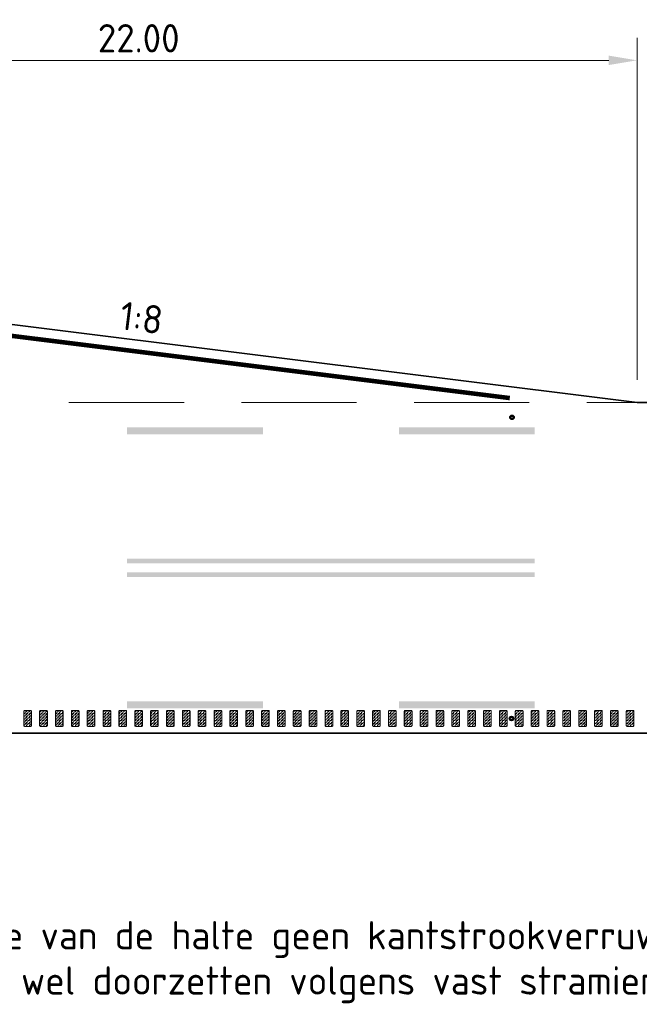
# Model space of a CAD drawing. Header units: metres. Extents: x -699 to 2316, y -1199 to 781.
# Tile 490 of 593: x 955 to 968, y -221 to -199. Entities that reach past the tile are written whole.
import ezdxf
from ezdxf.enums import TextEntityAlignment as Align

# ---------------------------------------------------------------- set-up
doc = ezdxf.new("R2010")
doc.units = ezdxf.units.M
doc.header["$PDMODE"] = 1
for name, pattern in [('HIDDENX2', [19.05, 12.7, -6.35]), ('VW-3-3_STREEP', [6, 3, -3]), ('VW-9-3_STREEP', [12, 9, -3])]:
    doc.linetypes.add(name, pattern=pattern)
for name, color, linetype, lineweight in [('N-WA-IE-MEUBILAIR_WEGMEUBILAIR-S', 7, 'Continuous', 25), ('N-WA-VW-MARKERING_DYNAMISCH-G', 7, 'Continuous', 35), ('N-WE-VH-KANTVERHARDING-G', 210, 'Continuous', 35), ('N-WE-VW-MARKERING_LANGS_STREEP_33-G', 7, 'VW-3-3_STREEP', 13), ('N-WE-VW-MARKERING_LANGS_STREEP_93-G', 7, 'VW-9-3_STREEP', 13), ('N-WE-VW-MARKERING_LANGS_STREEP_DOORGETROKKEN-G', 7, 'Continuous', 13), ('X-XX-AL-M', 7, 'Continuous', 18), ('X-XX-AL-T25', 7, 'Continuous', 25)]:
    doc.layers.add(name, color=color, linetype=linetype, lineweight=lineweight)
doc.styles.add('NLCS-ISO-M250-T25', font='NLCS-ISO.ttf', dxfattribs={"height": 0.625})
doc.dimstyles.new('NLCS-M250-T25-PIJL_A_L2_H1', dxfattribs={"dimscale": 0.25, "dimtxt": 2.5, "dimasz": 2.5, "dimexe": 2, "dimexo": 2, "dimgap": 0.7, "dimtad": 1, "dimzin": 0, "dimdsep": 46, "dimtxsty": 'NLCS-ISO-M250-T25', "dimcen": 0, "dimdle": 2, "dimclrd": 256, "dimclre": 256, "dimclrt": 256, "dimadec": 1, "dimazin": 0, "dimtfac": 1, "dimtdec": 3, "dimtofl": 0, "dimtmove": 0, "dimatfit": 3, "dimfxl": 2, "dimtfillclr": 256, "dimtolj": 1, "dimtzin": 0, "dimlwd": -1, "dimlwe": -1, "dimarcsym": 0})
pattern_1 = [(180, (0, 0), (-0.03175, -0.03175), [0.03175, -0.03175]), (270, (-0.03175, 0), (0.03175, -0.03175), [0.03175, -0.03175])]

# ---------------------------------------------------------------- blocks, each defined once
blk = doc.blocks.new('*D1659')
at = {"layer": 'Defpoints', "color": 0, "transparency": 16777216}
for p in [(968.232, -199.954), (946.232, -204.761), (968.232, -207.511)]:
    blk.add_point(p, dxfattribs=at)
at = {"layer": 'X-XX-AL-M', "transparency": 16777216}
for p, q in [((946.232, -204.261), (946.232, -199.454)), ((968.232, -207.011), (968.232, -199.454)), ((946.857, -199.954), (967.607, -199.954))]:
    blk.add_line(p, q, dxfattribs=at)
for points in [[(946.857, -199.85), (946.857, -200.058), (946.232, -199.954)], [(967.607, -199.85), (967.607, -200.058), (968.232, -199.954)]]:
    blk.add_solid(points, dxfattribs=at)
at = {"layer": 'X-XX-AL-M', "transparency": 16777216, "insert": (957.232, -199.466), "char_height": 0.625, "attachment_point": 5, "style": 'NLCS-ISO-M250-T25'}
blk.add_mtext('\\A1;22.00', dxfattribs=at)
blk = doc.blocks.new('SIE-WEG_GLASBOLREFLECTOR-SO')
for p, q in [((-0.38, 0), (-0.2, 0)), ((-0.14, 0.14), (-0.26, 0.26)), ((0, 0.2), (0, 0.37)), ((0.14, 0.14), (0.27, 0.26)), ((0.2, 0), (0.37, 0)), ((-0.26, -0.27), (-0.14, -0.14)), ((0, -0.38), (0, -0.2)), ((0.27, -0.27), (0.14, -0.14))]:
    blk.add_line(p, q)
for radius in [0.375, 0.2]:
    blk.add_circle((0, 0), radius)
blk = doc.blocks.new('glasbol')
at = {"layer": 'N-WA-IE-MEUBILAIR_WEGMEUBILAIR-S'}
blk.add_blockref('SIE-WEG_GLASBOLREFLECTOR-SO', (0, 0), dxfattribs=at)

msp = doc.modelspace()

# ---------------------------------------------------------------- hatches: boundary and pattern name
at = {"layer": 'N-WA-VW-MARKERING_DYNAMISCH-G', "lineweight": 9}
h = msp.add_hatch(dxfattribs=at)
h.set_pattern_fill('ZIGZAG', color=8, scale=0.01, angle=180, style=0)
h.set_pattern_definition(pattern_1)
edge = h.paths.add_edge_path()
edge.add_line((954.7148, -214.3115), (954.8448, -214.3115))
edge.add_arc((954.8448, -214.3315), 0.02, 0, 90, ccw=False)
edge.add_line((954.8648, -214.3315), (954.8648, -214.6415))
edge.add_arc((954.8448, -214.6415), 0.02, 270, 360, ccw=False)
edge.add_line((954.8448, -214.6615), (954.7148, -214.6615))
edge.add_arc((954.7148, -214.6415), 0.02, 180, 270, ccw=False)
edge.add_line((954.6948, -214.6415), (954.6948, -214.3315))
edge.add_arc((954.7148, -214.3315), 0.02, 90, 180, ccw=False)
h = msp.add_hatch(dxfattribs=at)
h.set_pattern_fill('ZIGZAG', color=8, scale=0.01, angle=180, style=0)
h.set_pattern_definition(pattern_1)
edge = h.paths.add_edge_path()
edge.add_line((955.0648, -214.3115), (955.1948, -214.3115))
edge.add_arc((955.1948, -214.3315), 0.02, 0, 90, ccw=False)
edge.add_line((955.2148, -214.3315), (955.2148, -214.6415))
edge.add_arc((955.1948, -214.6415), 0.02, 270, 360, ccw=False)
edge.add_line((955.1948, -214.6615), (955.0648, -214.6615))
edge.add_arc((955.0648, -214.6415), 0.02, 180, 270, ccw=False)
edge.add_line((955.0448, -214.6415), (955.0448, -214.3315))
edge.add_arc((955.0648, -214.3315), 0.02, 90, 180, ccw=False)
h = msp.add_hatch(dxfattribs=at)
h.set_pattern_fill('ZIGZAG', color=8, scale=0.01, angle=180, style=0)
h.set_pattern_definition(pattern_1)
edge = h.paths.add_edge_path()
edge.add_line((955.4148, -214.3115), (955.5448, -214.3115))
edge.add_arc((955.5448, -214.3315), 0.02, 0, 90, ccw=False)
edge.add_line((955.5648, -214.3315), (955.5648, -214.6415))
edge.add_arc((955.5448, -214.6415), 0.02, 270, 360, ccw=False)
edge.add_line((955.5448, -214.6615), (955.4148, -214.6615))
edge.add_arc((955.4148, -214.6415), 0.02, 180, 270, ccw=False)
edge.add_line((955.3948, -214.6415), (955.3948, -214.3315))
edge.add_arc((955.4148, -214.3315), 0.02, 90, 180, ccw=False)
h = msp.add_hatch(dxfattribs=at)
h.set_pattern_fill('ZIGZAG', color=8, scale=0.01, angle=180, style=0)
h.set_pattern_definition(pattern_1)
edge = h.paths.add_edge_path()
edge.add_line((955.7648, -214.3115), (955.8948, -214.3115))
edge.add_arc((955.8948, -214.3315), 0.02, 0, 90, ccw=False)
edge.add_line((955.9148, -214.3315), (955.9148, -214.6415))
edge.add_arc((955.8948, -214.6415), 0.02, 270, 360, ccw=False)
edge.add_line((955.8948, -214.6615), (955.7648, -214.6615))
edge.add_arc((955.7648, -214.6415), 0.02, 180, 270, ccw=False)
edge.add_line((955.7448, -214.6415), (955.7448, -214.3315))
edge.add_arc((955.7648, -214.3315), 0.02, 90, 180, ccw=False)
h = msp.add_hatch(dxfattribs=at)
h.set_pattern_fill('ZIGZAG', color=8, scale=0.01, angle=180, style=0)
h.set_pattern_definition(pattern_1)
edge = h.paths.add_edge_path()
edge.add_line((956.1148, -214.3115), (956.2448, -214.3115))
edge.add_arc((956.2448, -214.3315), 0.02, 0, 90, ccw=False)
edge.add_line((956.2648, -214.3315), (956.2648, -214.6415))
edge.add_arc((956.2448, -214.6415), 0.02, 270, 360, ccw=False)
edge.add_line((956.2448, -214.6615), (956.1148, -214.6615))
edge.add_arc((956.1148, -214.6415), 0.02, 180, 270, ccw=False)
edge.add_line((956.0948, -214.6415), (956.0948, -214.3315))
edge.add_arc((956.1148, -214.3315), 0.02, 90, 180, ccw=False)
h = msp.add_hatch(dxfattribs=at)
h.set_pattern_fill('ZIGZAG', color=8, scale=0.01, angle=180, style=0)
h.set_pattern_definition(pattern_1)
edge = h.paths.add_edge_path()
edge.add_line((956.4648, -214.3115), (956.5948, -214.3115))
edge.add_arc((956.5948, -214.3315), 0.02, 0, 90, ccw=False)
edge.add_line((956.6148, -214.3315), (956.6148, -214.6415))
edge.add_arc((956.5948, -214.6415), 0.02, 270, 360, ccw=False)
edge.add_line((956.5948, -214.6615), (956.4648, -214.6615))
edge.add_arc((956.4648, -214.6415), 0.02, 180, 270, ccw=False)
edge.add_line((956.4448, -214.6415), (956.4448, -214.3315))
edge.add_arc((956.4648, -214.3315), 0.02, 90, 180, ccw=False)
h = msp.add_hatch(dxfattribs=at)
h.set_pattern_fill('ZIGZAG', color=8, scale=0.01, angle=180, style=0)
h.set_pattern_definition(pattern_1)
edge = h.paths.add_edge_path()
edge.add_line((956.8148, -214.3115), (956.9448, -214.3115))
edge.add_arc((956.9448, -214.3315), 0.02, 0, 90, ccw=False)
edge.add_line((956.9648, -214.3315), (956.9648, -214.6415))
edge.add_arc((956.9448, -214.6415), 0.02, 270, 360, ccw=False)
edge.add_line((956.9448, -214.6615), (956.8148, -214.6615))
edge.add_arc((956.8148, -214.6415), 0.02, 180, 270, ccw=False)
edge.add_line((956.7948, -214.6415), (956.7948, -214.3315))
edge.add_arc((956.8148, -214.3315), 0.02, 90, 180, ccw=False)
h = msp.add_hatch(dxfattribs=at)
h.set_pattern_fill('ZIGZAG', color=8, scale=0.01, angle=180, style=0)
h.set_pattern_definition(pattern_1)
edge = h.paths.add_edge_path()
edge.add_line((957.1648, -214.3115), (957.2948, -214.3115))
edge.add_arc((957.2948, -214.3315), 0.02, 0, 90, ccw=False)
edge.add_line((957.3148, -214.3315), (957.3148, -214.6415))
edge.add_arc((957.2948, -214.6415), 0.02, 270, 360, ccw=False)
edge.add_line((957.2948, -214.6615), (957.1648, -214.6615))
edge.add_arc((957.1648, -214.6415), 0.02, 180, 270, ccw=False)
edge.add_line((957.1448, -214.6415), (957.1448, -214.3315))
edge.add_arc((957.1648, -214.3315), 0.02, 90, 180, ccw=False)
h = msp.add_hatch(dxfattribs=at)
h.set_pattern_fill('ZIGZAG', color=8, scale=0.01, angle=180, style=0)
h.set_pattern_definition(pattern_1)
edge = h.paths.add_edge_path()
edge.add_line((957.5148, -214.3115), (957.6448, -214.3115))
edge.add_arc((957.6448, -214.3315), 0.02, 0, 90, ccw=False)
edge.add_line((957.6648, -214.3315), (957.6648, -214.6415))
edge.add_arc((957.6448, -214.6415), 0.02, 270, 360, ccw=False)
edge.add_line((957.6448, -214.6615), (957.5148, -214.6615))
edge.add_arc((957.5148, -214.6415), 0.02, 180, 270, ccw=False)
edge.add_line((957.4948, -214.6415), (957.4948, -214.3315))
edge.add_arc((957.5148, -214.3315), 0.02, 90, 180, ccw=False)
h = msp.add_hatch(dxfattribs=at)
h.set_pattern_fill('ZIGZAG', color=8, scale=0.01, angle=180, style=0)
h.set_pattern_definition(pattern_1)
edge = h.paths.add_edge_path()
edge.add_line((957.8648, -214.3115), (957.9948, -214.3115))
edge.add_arc((957.9948, -214.3315), 0.02, 0, 90, ccw=False)
edge.add_line((958.0148, -214.3315), (958.0148, -214.6415))
edge.add_arc((957.9948, -214.6415), 0.02, 270, 360, ccw=False)
edge.add_line((957.9948, -214.6615), (957.8648, -214.6615))
edge.add_arc((957.8648, -214.6415), 0.02, 180, 270, ccw=False)
edge.add_line((957.8448, -214.6415), (957.8448, -214.3315))
edge.add_arc((957.8648, -214.3315), 0.02, 90, 180, ccw=False)
h = msp.add_hatch(dxfattribs=at)
h.set_pattern_fill('ZIGZAG', color=8, scale=0.01, angle=180, style=0)
h.set_pattern_definition(pattern_1)
edge = h.paths.add_edge_path()
edge.add_line((958.2148, -214.3115), (958.3448, -214.3115))
edge.add_arc((958.3448, -214.3315), 0.02, 0, 90, ccw=False)
edge.add_line((958.3648, -214.3315), (958.3648, -214.6415))
edge.add_arc((958.3448, -214.6415), 0.02, 270, 360, ccw=False)
edge.add_line((958.3448, -214.6615), (958.2148, -214.6615))
edge.add_arc((958.2148, -214.6415), 0.02, 180, 270, ccw=False)
edge.add_line((958.1948, -214.6415), (958.1948, -214.3315))
edge.add_arc((958.2148, -214.3315), 0.02, 90, 180, ccw=False)
h = msp.add_hatch(dxfattribs=at)
h.set_pattern_fill('ZIGZAG', color=8, scale=0.01, angle=180, style=0)
h.set_pattern_definition(pattern_1)
edge = h.paths.add_edge_path()
edge.add_line((958.5648, -214.3115), (958.6948, -214.3115))
edge.add_arc((958.6948, -214.3315), 0.02, 0, 90, ccw=False)
edge.add_line((958.7148, -214.3315), (958.7148, -214.6415))
edge.add_arc((958.6948, -214.6415), 0.02, 270, 360, ccw=False)
edge.add_line((958.6948, -214.6615), (958.5648, -214.6615))
edge.add_arc((958.5648, -214.6415), 0.02, 180, 270, ccw=False)
edge.add_line((958.5448, -214.6415), (958.5448, -214.3315))
edge.add_arc((958.5648, -214.3315), 0.02, 90, 180, ccw=False)
h = msp.add_hatch(dxfattribs=at)
h.set_pattern_fill('ZIGZAG', color=8, scale=0.01, angle=180, style=0)
h.set_pattern_definition(pattern_1)
edge = h.paths.add_edge_path()
edge.add_line((958.9148, -214.3115), (959.0448, -214.3115))
edge.add_arc((959.0448, -214.3315), 0.02, 0, 90, ccw=False)
edge.add_line((959.0648, -214.3315), (959.0648, -214.6415))
edge.add_arc((959.0448, -214.6415), 0.02, 270, 360, ccw=False)
edge.add_line((959.0448, -214.6615), (958.9148, -214.6615))
edge.add_arc((958.9148, -214.6415), 0.02, 180, 270, ccw=False)
edge.add_line((958.8948, -214.6415), (958.8948, -214.3315))
edge.add_arc((958.9148, -214.3315), 0.02, 90, 180, ccw=False)
h = msp.add_hatch(dxfattribs=at)
h.set_pattern_fill('ZIGZAG', color=8, scale=0.01, angle=180, style=0)
h.set_pattern_definition(pattern_1)
edge = h.paths.add_edge_path()
edge.add_line((959.2648, -214.3115), (959.3948, -214.3115))
edge.add_arc((959.3948, -214.3315), 0.02, 0, 90, ccw=False)
edge.add_line((959.4148, -214.3315), (959.4148, -214.6415))
edge.add_arc((959.3948, -214.6415), 0.02, 270, 360, ccw=False)
edge.add_line((959.3948, -214.6615), (959.2648, -214.6615))
edge.add_arc((959.2648, -214.6415), 0.02, 180, 270, ccw=False)
edge.add_line((959.2448, -214.6415), (959.2448, -214.3315))
edge.add_arc((959.2648, -214.3315), 0.02, 90, 180, ccw=False)
h = msp.add_hatch(dxfattribs=at)
h.set_pattern_fill('ZIGZAG', color=8, scale=0.01, angle=180, style=0)
h.set_pattern_definition(pattern_1)
edge = h.paths.add_edge_path()
edge.add_line((959.6148, -214.3115), (959.7448, -214.3115))
edge.add_arc((959.7448, -214.3315), 0.02, 0, 90, ccw=False)
edge.add_line((959.7648, -214.3315), (959.7648, -214.6415))
edge.add_arc((959.7448, -214.6415), 0.02, 270, 360, ccw=False)
edge.add_line((959.7448, -214.6615), (959.6148, -214.6615))
edge.add_arc((959.6148, -214.6415), 0.02, 180, 270, ccw=False)
edge.add_line((959.5948, -214.6415), (959.5948, -214.3315))
edge.add_arc((959.6148, -214.3315), 0.02, 90, 180, ccw=False)
h = msp.add_hatch(dxfattribs=at)
h.set_pattern_fill('ZIGZAG', color=8, scale=0.01, angle=180, style=0)
h.set_pattern_definition(pattern_1)
edge = h.paths.add_edge_path()
edge.add_line((959.9648, -214.3115), (960.0948, -214.3115))
edge.add_arc((960.0948, -214.3315), 0.02, 0, 90, ccw=False)
edge.add_line((960.1148, -214.3315), (960.1148, -214.6415))
edge.add_arc((960.0948, -214.6415), 0.02, 270, 360, ccw=False)
edge.add_line((960.0948, -214.6615), (959.9648, -214.6615))
edge.add_arc((959.9648, -214.6415), 0.02, 180, 270, ccw=False)
edge.add_line((959.9448, -214.6415), (959.9448, -214.3315))
edge.add_arc((959.9648, -214.3315), 0.02, 90, 180, ccw=False)
h = msp.add_hatch(dxfattribs=at)
h.set_pattern_fill('ZIGZAG', color=8, scale=0.01, angle=180, style=0)
h.set_pattern_definition(pattern_1)
edge = h.paths.add_edge_path()
edge.add_line((960.3148, -214.3115), (960.4448, -214.3115))
edge.add_arc((960.4448, -214.3315), 0.02, 0, 90, ccw=False)
edge.add_line((960.4648, -214.3315), (960.4648, -214.6415))
edge.add_arc((960.4448, -214.6415), 0.02, 270, 360, ccw=False)
edge.add_line((960.4448, -214.6615), (960.3148, -214.6615))
edge.add_arc((960.3148, -214.6415), 0.02, 180, 270, ccw=False)
edge.add_line((960.2948, -214.6415), (960.2948, -214.3315))
edge.add_arc((960.3148, -214.3315), 0.02, 90, 180, ccw=False)
h = msp.add_hatch(dxfattribs=at)
h.set_pattern_fill('ZIGZAG', color=8, scale=0.01, angle=180, style=0)
h.set_pattern_definition(pattern_1)
edge = h.paths.add_edge_path()
edge.add_line((960.6648, -214.3115), (960.7948, -214.3115))
edge.add_arc((960.7948, -214.3315), 0.02, 0, 90, ccw=False)
edge.add_line((960.8148, -214.3315), (960.8148, -214.6415))
edge.add_arc((960.7948, -214.6415), 0.02, 270, 360, ccw=False)
edge.add_line((960.7948, -214.6615), (960.6648, -214.6615))
edge.add_arc((960.6648, -214.6415), 0.02, 180, 270, ccw=False)
edge.add_line((960.6448, -214.6415), (960.6448, -214.3315))
edge.add_arc((960.6648, -214.3315), 0.02, 90, 180, ccw=False)
h = msp.add_hatch(dxfattribs=at)
h.set_pattern_fill('ZIGZAG', color=8, scale=0.01, angle=180, style=0)
h.set_pattern_definition(pattern_1)
edge = h.paths.add_edge_path()
edge.add_line((961.0148, -214.3115), (961.1448, -214.3115))
edge.add_arc((961.1448, -214.3315), 0.02, 0, 90, ccw=False)
edge.add_line((961.1648, -214.3315), (961.1648, -214.6415))
edge.add_arc((961.1448, -214.6415), 0.02, 270, 360, ccw=False)
edge.add_line((961.1448, -214.6615), (961.0148, -214.6615))
edge.add_arc((961.0148, -214.6415), 0.02, 180, 270, ccw=False)
edge.add_line((960.9948, -214.6415), (960.9948, -214.3315))
edge.add_arc((961.0148, -214.3315), 0.02, 90, 180, ccw=False)
h = msp.add_hatch(dxfattribs=at)
h.set_pattern_fill('ZIGZAG', color=8, scale=0.01, angle=180, style=0)
h.set_pattern_definition(pattern_1)
edge = h.paths.add_edge_path()
edge.add_line((961.3648, -214.3115), (961.4948, -214.3115))
edge.add_arc((961.4948, -214.3315), 0.02, 0, 90, ccw=False)
edge.add_line((961.5148, -214.3315), (961.5148, -214.6415))
edge.add_arc((961.4948, -214.6415), 0.02, 270, 360, ccw=False)
edge.add_line((961.4948, -214.6615), (961.3648, -214.6615))
edge.add_arc((961.3648, -214.6415), 0.02, 180, 270, ccw=False)
edge.add_line((961.3448, -214.6415), (961.3448, -214.3315))
edge.add_arc((961.3648, -214.3315), 0.02, 90, 180, ccw=False)
h = msp.add_hatch(dxfattribs=at)
h.set_pattern_fill('ZIGZAG', color=8, scale=0.01, angle=180, style=0)
h.set_pattern_definition(pattern_1)
edge = h.paths.add_edge_path()
edge.add_line((961.7148, -214.3115), (961.8448, -214.3115))
edge.add_arc((961.8448, -214.3315), 0.02, 0, 90, ccw=False)
edge.add_line((961.8648, -214.3315), (961.8648, -214.6415))
edge.add_arc((961.8448, -214.6415), 0.02, 270, 360, ccw=False)
edge.add_line((961.8448, -214.6615), (961.7148, -214.6615))
edge.add_arc((961.7148, -214.6415), 0.02, 180, 270, ccw=False)
edge.add_line((961.6948, -214.6415), (961.6948, -214.3315))
edge.add_arc((961.7148, -214.3315), 0.02, 90, 180, ccw=False)
h = msp.add_hatch(dxfattribs=at)
h.set_pattern_fill('ZIGZAG', color=8, scale=0.01, angle=180, style=0)
h.set_pattern_definition(pattern_1)
edge = h.paths.add_edge_path()
edge.add_line((962.0648, -214.3115), (962.1948, -214.3115))
edge.add_arc((962.1948, -214.3315), 0.02, 0, 90, ccw=False)
edge.add_line((962.2148, -214.3315), (962.2148, -214.6415))
edge.add_arc((962.1948, -214.6415), 0.02, 270, 360, ccw=False)
edge.add_line((962.1948, -214.6615), (962.0648, -214.6615))
edge.add_arc((962.0648, -214.6415), 0.02, 180, 270, ccw=False)
edge.add_line((962.0448, -214.6415), (962.0448, -214.3315))
edge.add_arc((962.0648, -214.3315), 0.02, 90, 180, ccw=False)
h = msp.add_hatch(dxfattribs=at)
h.set_pattern_fill('ZIGZAG', color=8, scale=0.01, angle=180, style=0)
h.set_pattern_definition(pattern_1)
edge = h.paths.add_edge_path()
edge.add_line((962.4148, -214.3115), (962.5448, -214.3115))
edge.add_arc((962.5448, -214.3315), 0.02, 0, 90, ccw=False)
edge.add_line((962.5648, -214.3315), (962.5648, -214.6415))
edge.add_arc((962.5448, -214.6415), 0.02, 270, 360, ccw=False)
edge.add_line((962.5448, -214.6615), (962.4148, -214.6615))
edge.add_arc((962.4148, -214.6415), 0.02, 180, 270, ccw=False)
edge.add_line((962.3948, -214.6415), (962.3948, -214.3315))
edge.add_arc((962.4148, -214.3315), 0.02, 90, 180, ccw=False)
h = msp.add_hatch(dxfattribs=at)
h.set_pattern_fill('ZIGZAG', color=8, scale=0.01, angle=180, style=0)
h.set_pattern_definition(pattern_1)
edge = h.paths.add_edge_path()
edge.add_line((962.7648, -214.3115), (962.8948, -214.3115))
edge.add_arc((962.8948, -214.3315), 0.02, 0, 90, ccw=False)
edge.add_line((962.9148, -214.3315), (962.9148, -214.6415))
edge.add_arc((962.8948, -214.6415), 0.02, 270, 360, ccw=False)
edge.add_line((962.8948, -214.6615), (962.7648, -214.6615))
edge.add_arc((962.7648, -214.6415), 0.02, 180, 270, ccw=False)
edge.add_line((962.7448, -214.6415), (962.7448, -214.3315))
edge.add_arc((962.7648, -214.3315), 0.02, 90, 180, ccw=False)
h = msp.add_hatch(dxfattribs=at)
h.set_pattern_fill('ZIGZAG', color=8, scale=0.01, angle=180, style=0)
h.set_pattern_definition(pattern_1)
edge = h.paths.add_edge_path()
edge.add_line((963.1148, -214.3115), (963.2448, -214.3115))
edge.add_arc((963.2448, -214.3315), 0.02, 0, 90, ccw=False)
edge.add_line((963.2648, -214.3315), (963.2648, -214.6415))
edge.add_arc((963.2448, -214.6415), 0.02, 270, 360, ccw=False)
edge.add_line((963.2448, -214.6615), (963.1148, -214.6615))
edge.add_arc((963.1148, -214.6415), 0.02, 180, 270, ccw=False)
edge.add_line((963.0948, -214.6415), (963.0948, -214.3315))
edge.add_arc((963.1148, -214.3315), 0.02, 90, 180, ccw=False)
h = msp.add_hatch(dxfattribs=at)
h.set_pattern_fill('ZIGZAG', color=8, scale=0.01, angle=180, style=0)
h.set_pattern_definition(pattern_1)
edge = h.paths.add_edge_path()
edge.add_line((963.4648, -214.3115), (963.5948, -214.3115))
edge.add_arc((963.5948, -214.3315), 0.02, 0, 90, ccw=False)
edge.add_line((963.6148, -214.3315), (963.6148, -214.6415))
edge.add_arc((963.5948, -214.6415), 0.02, 270, 360, ccw=False)
edge.add_line((963.5948, -214.6615), (963.4648, -214.6615))
edge.add_arc((963.4648, -214.6415), 0.02, 180, 270, ccw=False)
edge.add_line((963.4448, -214.6415), (963.4448, -214.3315))
edge.add_arc((963.4648, -214.3315), 0.02, 90, 180, ccw=False)
h = msp.add_hatch(dxfattribs=at)
h.set_pattern_fill('ZIGZAG', color=8, scale=0.01, angle=180, style=0)
h.set_pattern_definition(pattern_1)
edge = h.paths.add_edge_path()
edge.add_line((963.8148, -214.3115), (963.9448, -214.3115))
edge.add_arc((963.9448, -214.3315), 0.02, 0, 90, ccw=False)
edge.add_line((963.9648, -214.3315), (963.9648, -214.6415))
edge.add_arc((963.9448, -214.6415), 0.02, 270, 360, ccw=False)
edge.add_line((963.9448, -214.6615), (963.8148, -214.6615))
edge.add_arc((963.8148, -214.6415), 0.02, 180, 270, ccw=False)
edge.add_line((963.7948, -214.6415), (963.7948, -214.3315))
edge.add_arc((963.8148, -214.3315), 0.02, 90, 180, ccw=False)
h = msp.add_hatch(dxfattribs=at)
h.set_pattern_fill('ZIGZAG', color=8, scale=0.01, angle=180, style=0)
h.set_pattern_definition(pattern_1)
edge = h.paths.add_edge_path()
edge.add_line((964.1648, -214.3115), (964.2948, -214.3115))
edge.add_arc((964.2948, -214.3315), 0.02, 0, 90, ccw=False)
edge.add_line((964.3148, -214.3315), (964.3148, -214.6415))
edge.add_arc((964.2948, -214.6415), 0.02, 270, 360, ccw=False)
edge.add_line((964.2948, -214.6615), (964.1648, -214.6615))
edge.add_arc((964.1648, -214.6415), 0.02, 180, 270, ccw=False)
edge.add_line((964.1448, -214.6415), (964.1448, -214.3315))
edge.add_arc((964.1648, -214.3315), 0.02, 90, 180, ccw=False)
h = msp.add_hatch(dxfattribs=at)
h.set_pattern_fill('ZIGZAG', color=8, scale=0.01, angle=180, style=0)
h.set_pattern_definition(pattern_1)
edge = h.paths.add_edge_path()
edge.add_line((964.5148, -214.3115), (964.6448, -214.3115))
edge.add_arc((964.6448, -214.3315), 0.02, 0, 90, ccw=False)
edge.add_line((964.6648, -214.3315), (964.6648, -214.6415))
edge.add_arc((964.6448, -214.6415), 0.02, 270, 360, ccw=False)
edge.add_line((964.6448, -214.6615), (964.5148, -214.6615))
edge.add_arc((964.5148, -214.6415), 0.02, 180, 270, ccw=False)
edge.add_line((964.4948, -214.6415), (964.4948, -214.3315))
edge.add_arc((964.5148, -214.3315), 0.02, 90, 180, ccw=False)
h = msp.add_hatch(dxfattribs=at)
h.set_pattern_fill('ZIGZAG', color=8, scale=0.01, angle=180, style=0)
h.set_pattern_definition(pattern_1)
edge = h.paths.add_edge_path()
edge.add_line((964.8648, -214.3115), (964.9948, -214.3115))
edge.add_arc((964.9948, -214.3315), 0.02, 0, 90, ccw=False)
edge.add_line((965.0148, -214.3315), (965.0148, -214.6415))
edge.add_arc((964.9948, -214.6415), 0.02, 270, 360, ccw=False)
edge.add_line((964.9948, -214.6615), (964.8648, -214.6615))
edge.add_arc((964.8648, -214.6415), 0.02, 180, 270, ccw=False)
edge.add_line((964.8448, -214.6415), (964.8448, -214.3315))
edge.add_arc((964.8648, -214.3315), 0.02, 90, 180, ccw=False)
h = msp.add_hatch(dxfattribs=at)
h.set_pattern_fill('ZIGZAG', color=8, scale=0.01, angle=180, style=0)
h.set_pattern_definition(pattern_1)
edge = h.paths.add_edge_path()
edge.add_line((965.2148, -214.3115), (965.3448, -214.3115))
edge.add_arc((965.3448, -214.3315), 0.02, 0, 90, ccw=False)
edge.add_line((965.3648, -214.3315), (965.3648, -214.6415))
edge.add_arc((965.3448, -214.6415), 0.02, 270, 360, ccw=False)
edge.add_line((965.3448, -214.6615), (965.2148, -214.6615))
edge.add_arc((965.2148, -214.6415), 0.02, 180, 270, ccw=False)
edge.add_line((965.1948, -214.6415), (965.1948, -214.3315))
edge.add_arc((965.2148, -214.3315), 0.02, 90, 180, ccw=False)
h = msp.add_hatch(dxfattribs=at)
h.set_pattern_fill('ZIGZAG', color=8, scale=0.01, angle=180, style=0)
h.set_pattern_definition(pattern_1)
edge = h.paths.add_edge_path()
edge.add_line((965.5648, -214.3115), (965.6948, -214.3115))
edge.add_arc((965.6948, -214.3315), 0.02, 0, 90, ccw=False)
edge.add_line((965.7148, -214.3315), (965.7148, -214.6415))
edge.add_arc((965.6948, -214.6415), 0.02, 270, 360, ccw=False)
edge.add_line((965.6948, -214.6615), (965.5648, -214.6615))
edge.add_arc((965.5648, -214.6415), 0.02, 180, 270, ccw=False)
edge.add_line((965.5448, -214.6415), (965.5448, -214.3315))
edge.add_arc((965.5648, -214.3315), 0.02, 90, 180, ccw=False)
h = msp.add_hatch(dxfattribs=at)
h.set_pattern_fill('ZIGZAG', color=8, scale=0.01, angle=180, style=0)
h.set_pattern_definition(pattern_1)
edge = h.paths.add_edge_path()
edge.add_line((965.9148, -214.3115), (966.0448, -214.3115))
edge.add_arc((966.0448, -214.3315), 0.02, 0, 90, ccw=False)
edge.add_line((966.0648, -214.3315), (966.0648, -214.6415))
edge.add_arc((966.0448, -214.6415), 0.02, 270, 360, ccw=False)
edge.add_line((966.0448, -214.6615), (965.9148, -214.6615))
edge.add_arc((965.9148, -214.6415), 0.02, 180, 270, ccw=False)
edge.add_line((965.8948, -214.6415), (965.8948, -214.3315))
edge.add_arc((965.9148, -214.3315), 0.02, 90, 180, ccw=False)
h = msp.add_hatch(dxfattribs=at)
h.set_pattern_fill('ZIGZAG', color=8, scale=0.01, angle=180, style=0)
h.set_pattern_definition(pattern_1)
edge = h.paths.add_edge_path()
edge.add_line((966.2648, -214.3115), (966.3948, -214.3115))
edge.add_arc((966.3948, -214.3315), 0.02, 0, 90, ccw=False)
edge.add_line((966.4148, -214.3315), (966.4148, -214.6415))
edge.add_arc((966.3948, -214.6415), 0.02, 270, 360, ccw=False)
edge.add_line((966.3948, -214.6615), (966.2648, -214.6615))
edge.add_arc((966.2648, -214.6415), 0.02, 180, 270, ccw=False)
edge.add_line((966.2448, -214.6415), (966.2448, -214.3315))
edge.add_arc((966.2648, -214.3315), 0.02, 90, 180, ccw=False)
h = msp.add_hatch(dxfattribs=at)
h.set_pattern_fill('ZIGZAG', color=8, scale=0.01, angle=180, style=0)
h.set_pattern_definition(pattern_1)
edge = h.paths.add_edge_path()
edge.add_line((966.6148, -214.3115), (966.7448, -214.3115))
edge.add_arc((966.7448, -214.3315), 0.02, 0, 90, ccw=False)
edge.add_line((966.7648, -214.3315), (966.7648, -214.6415))
edge.add_arc((966.7448, -214.6415), 0.02, 270, 360, ccw=False)
edge.add_line((966.7448, -214.6615), (966.6148, -214.6615))
edge.add_arc((966.6148, -214.6415), 0.02, 180, 270, ccw=False)
edge.add_line((966.5948, -214.6415), (966.5948, -214.3315))
edge.add_arc((966.6148, -214.3315), 0.02, 90, 180, ccw=False)
h = msp.add_hatch(dxfattribs=at)
h.set_pattern_fill('ZIGZAG', color=8, scale=0.01, angle=180, style=0)
h.set_pattern_definition(pattern_1)
edge = h.paths.add_edge_path()
edge.add_line((966.9648, -214.3115), (967.0948, -214.3115))
edge.add_arc((967.0948, -214.3315), 0.02, 0, 90, ccw=False)
edge.add_line((967.1148, -214.3315), (967.1148, -214.6415))
edge.add_arc((967.0948, -214.6415), 0.02, 270, 360, ccw=False)
edge.add_line((967.0948, -214.6615), (966.9648, -214.6615))
edge.add_arc((966.9648, -214.6415), 0.02, 180, 270, ccw=False)
edge.add_line((966.9448, -214.6415), (966.9448, -214.3315))
edge.add_arc((966.9648, -214.3315), 0.02, 90, 180, ccw=False)
h = msp.add_hatch(dxfattribs=at)
h.set_pattern_fill('ZIGZAG', color=8, scale=0.01, angle=180, style=0)
h.set_pattern_definition(pattern_1)
edge = h.paths.add_edge_path()
edge.add_line((967.3148, -214.3115), (967.4448, -214.3115))
edge.add_arc((967.4448, -214.3315), 0.02, 0, 90, ccw=False)
edge.add_line((967.4648, -214.3315), (967.4648, -214.6415))
edge.add_arc((967.4448, -214.6415), 0.02, 270, 360, ccw=False)
edge.add_line((967.4448, -214.6615), (967.3148, -214.6615))
edge.add_arc((967.3148, -214.6415), 0.02, 180, 270, ccw=False)
edge.add_line((967.2948, -214.6415), (967.2948, -214.3315))
edge.add_arc((967.3148, -214.3315), 0.02, 90, 180, ccw=False)
h = msp.add_hatch(dxfattribs=at)
h.set_pattern_fill('ZIGZAG', color=8, scale=0.01, angle=180, style=0)
h.set_pattern_definition(pattern_1)
edge = h.paths.add_edge_path()
edge.add_line((967.6648, -214.3115), (967.7948, -214.3115))
edge.add_arc((967.7948, -214.3315), 0.02, 0, 90, ccw=False)
edge.add_line((967.8148, -214.3315), (967.8148, -214.6415))
edge.add_arc((967.7948, -214.6415), 0.02, 270, 360, ccw=False)
edge.add_line((967.7948, -214.6615), (967.6648, -214.6615))
edge.add_arc((967.6648, -214.6415), 0.02, 180, 270, ccw=False)
edge.add_line((967.6448, -214.6415), (967.6448, -214.3315))
edge.add_arc((967.6648, -214.3315), 0.02, 90, 180, ccw=False)
h = msp.add_hatch(dxfattribs=at)
h.set_pattern_fill('ZIGZAG', color=8, scale=0.01, angle=180, style=0)
h.set_pattern_definition(pattern_1)
edge = h.paths.add_edge_path()
edge.add_line((968.0148, -214.3115), (968.1448, -214.3115))
edge.add_arc((968.1448, -214.3315), 0.02, 0, 90, ccw=False)
edge.add_line((968.1648, -214.3315), (968.1648, -214.6415))
edge.add_arc((968.1448, -214.6415), 0.02, 270, 360, ccw=False)
edge.add_line((968.1448, -214.6615), (968.0148, -214.6615))
edge.add_arc((968.0148, -214.6415), 0.02, 180, 270, ccw=False)
edge.add_line((967.9948, -214.6415), (967.9948, -214.3315))
edge.add_arc((968.0148, -214.3315), 0.02, 90, 180, ccw=False)

# ---------------------------------------------------------------- linework, layer by layer
at = {"layer": 'N-WA-VW-MARKERING_DYNAMISCH-G', "color": 8, "lineweight": 9}
for points in [[(954.7148, -214.3115), (954.8448, -214.3115, -0.4142136), (954.8648, -214.3315), (954.8648, -214.6415, -0.4142136), (954.8448, -214.6615), (954.7148, -214.6615, -0.4142136), (954.6948, -214.6415), (954.6948, -214.3315, -0.4142136)], [(955.0648, -214.3115), (955.1948, -214.3115, -0.4142136), (955.2148, -214.3315), (955.2148, -214.6415, -0.4142136), (955.1948, -214.6615), (955.0648, -214.6615, -0.4142136), (955.0448, -214.6415), (955.0448, -214.3315, -0.4142136)], [(955.4148, -214.3115), (955.5448, -214.3115, -0.4142136), (955.5648, -214.3315), (955.5648, -214.6415, -0.4142136), (955.5448, -214.6615), (955.4148, -214.6615, -0.4142136), (955.3948, -214.6415), (955.3948, -214.3315, -0.4142136)], [(955.7648, -214.3115), (955.8948, -214.3115, -0.4142136), (955.9148, -214.3315), (955.9148, -214.6415, -0.4142136), (955.8948, -214.6615), (955.7648, -214.6615, -0.4142136), (955.7448, -214.6415), (955.7448, -214.3315, -0.4142136)], [(956.1148, -214.3115), (956.2448, -214.3115, -0.4142136), (956.2648, -214.3315), (956.2648, -214.6415, -0.4142136), (956.2448, -214.6615), (956.1148, -214.6615, -0.4142136), (956.0948, -214.6415), (956.0948, -214.3315, -0.4142136)], [(956.4648, -214.3115), (956.5948, -214.3115, -0.4142136), (956.6148, -214.3315), (956.6148, -214.6415, -0.4142136), (956.5948, -214.6615), (956.4648, -214.6615, -0.4142136), (956.4448, -214.6415), (956.4448, -214.3315, -0.4142136)], [(956.8148, -214.3115), (956.9448, -214.3115, -0.4142136), (956.9648, -214.3315), (956.9648, -214.6415, -0.4142136), (956.9448, -214.6615), (956.8148, -214.6615, -0.4142136), (956.7948, -214.6415), (956.7948, -214.3315, -0.4142136)], [(957.1648, -214.3115), (957.2948, -214.3115, -0.4142136), (957.3148, -214.3315), (957.3148, -214.6415, -0.4142136), (957.2948, -214.6615), (957.1648, -214.6615, -0.4142136), (957.1448, -214.6415), (957.1448, -214.3315, -0.4142136)], [(957.5148, -214.3115), (957.6448, -214.3115, -0.4142136), (957.6648, -214.3315), (957.6648, -214.6415, -0.4142136), (957.6448, -214.6615), (957.5148, -214.6615, -0.4142136), (957.4948, -214.6415), (957.4948, -214.3315, -0.4142136)], [(957.8648, -214.3115), (957.9948, -214.3115, -0.4142136), (958.0148, -214.3315), (958.0148, -214.6415, -0.4142136), (957.9948, -214.6615), (957.8648, -214.6615, -0.4142136), (957.8448, -214.6415), (957.8448, -214.3315, -0.4142136)], [(958.2148, -214.3115), (958.3448, -214.3115, -0.4142136), (958.3648, -214.3315), (958.3648, -214.6415, -0.4142136), (958.3448, -214.6615), (958.2148, -214.6615, -0.4142136), (958.1948, -214.6415), (958.1948, -214.3315, -0.4142136)], [(958.5648, -214.3115), (958.6948, -214.3115, -0.4142136), (958.7148, -214.3315), (958.7148, -214.6415, -0.4142136), (958.6948, -214.6615), (958.5648, -214.6615, -0.4142136), (958.5448, -214.6415), (958.5448, -214.3315, -0.4142136)], [(958.9148, -214.3115), (959.0448, -214.3115, -0.4142136), (959.0648, -214.3315), (959.0648, -214.6415, -0.4142136), (959.0448, -214.6615), (958.9148, -214.6615, -0.4142136), (958.8948, -214.6415), (958.8948, -214.3315, -0.4142136)], [(959.2648, -214.3115), (959.3948, -214.3115, -0.4142136), (959.4148, -214.3315), (959.4148, -214.6415, -0.4142136), (959.3948, -214.6615), (959.2648, -214.6615, -0.4142136), (959.2448, -214.6415), (959.2448, -214.3315, -0.4142136)], [(959.6148, -214.3115), (959.7448, -214.3115, -0.4142136), (959.7648, -214.3315), (959.7648, -214.6415, -0.4142136), (959.7448, -214.6615), (959.6148, -214.6615, -0.4142136), (959.5948, -214.6415), (959.5948, -214.3315, -0.4142136)], [(959.9648, -214.3115), (960.0948, -214.3115, -0.4142136), (960.1148, -214.3315), (960.1148, -214.6415, -0.4142136), (960.0948, -214.6615), (959.9648, -214.6615, -0.4142136), (959.9448, -214.6415), (959.9448, -214.3315, -0.4142136)], [(960.3148, -214.3115), (960.4448, -214.3115, -0.4142136), (960.4648, -214.3315), (960.4648, -214.6415, -0.4142136), (960.4448, -214.6615), (960.3148, -214.6615, -0.4142136), (960.2948, -214.6415), (960.2948, -214.3315, -0.4142136)], [(960.6648, -214.3115), (960.7948, -214.3115, -0.4142136), (960.8148, -214.3315), (960.8148, -214.6415, -0.4142136), (960.7948, -214.6615), (960.6648, -214.6615, -0.4142136), (960.6448, -214.6415), (960.6448, -214.3315, -0.4142136)], [(961.0148, -214.3115), (961.1448, -214.3115, -0.4142136), (961.1648, -214.3315), (961.1648, -214.6415, -0.4142136), (961.1448, -214.6615), (961.0148, -214.6615, -0.4142136), (960.9948, -214.6415), (960.9948, -214.3315, -0.4142136)], [(961.3648, -214.3115), (961.4948, -214.3115, -0.4142136), (961.5148, -214.3315), (961.5148, -214.6415, -0.4142136), (961.4948, -214.6615), (961.3648, -214.6615, -0.4142136), (961.3448, -214.6415), (961.3448, -214.3315, -0.4142136)], [(961.7148, -214.3115), (961.8448, -214.3115, -0.4142136), (961.8648, -214.3315), (961.8648, -214.6415, -0.4142136), (961.8448, -214.6615), (961.7148, -214.6615, -0.4142136), (961.6948, -214.6415), (961.6948, -214.3315, -0.4142136)], [(962.0648, -214.3115), (962.1948, -214.3115, -0.4142136), (962.2148, -214.3315), (962.2148, -214.6415, -0.4142136), (962.1948, -214.6615), (962.0648, -214.6615, -0.4142136), (962.0448, -214.6415), (962.0448, -214.3315, -0.4142136)], [(962.4148, -214.3115), (962.5448, -214.3115, -0.4142136), (962.5648, -214.3315), (962.5648, -214.6415, -0.4142136), (962.5448, -214.6615), (962.4148, -214.6615, -0.4142136), (962.3948, -214.6415), (962.3948, -214.3315, -0.4142136)], [(962.7648, -214.3115), (962.8948, -214.3115, -0.4142136), (962.9148, -214.3315), (962.9148, -214.6415, -0.4142136), (962.8948, -214.6615), (962.7648, -214.6615, -0.4142136), (962.7448, -214.6415), (962.7448, -214.3315, -0.4142136)], [(963.1148, -214.3115), (963.2448, -214.3115, -0.4142136), (963.2648, -214.3315), (963.2648, -214.6415, -0.4142136), (963.2448, -214.6615), (963.1148, -214.6615, -0.4142136), (963.0948, -214.6415), (963.0948, -214.3315, -0.4142136)], [(963.4648, -214.3115), (963.5948, -214.3115, -0.4142136), (963.6148, -214.3315), (963.6148, -214.6415, -0.4142136), (963.5948, -214.6615), (963.4648, -214.6615, -0.4142136), (963.4448, -214.6415), (963.4448, -214.3315, -0.4142136)], [(963.8148, -214.3115), (963.9448, -214.3115, -0.4142136), (963.9648, -214.3315), (963.9648, -214.6415, -0.4142136), (963.9448, -214.6615), (963.8148, -214.6615, -0.4142136), (963.7948, -214.6415), (963.7948, -214.3315, -0.4142136)], [(964.1648, -214.3115), (964.2948, -214.3115, -0.4142136), (964.3148, -214.3315), (964.3148, -214.6415, -0.4142136), (964.2948, -214.6615), (964.1648, -214.6615, -0.4142136), (964.1448, -214.6415), (964.1448, -214.3315, -0.4142136)], [(964.5148, -214.3115), (964.6448, -214.3115, -0.4142136), (964.6648, -214.3315), (964.6648, -214.6415, -0.4142136), (964.6448, -214.6615), (964.5148, -214.6615, -0.4142136), (964.4948, -214.6415), (964.4948, -214.3315, -0.4142136)], [(964.8648, -214.3115), (964.9948, -214.3115, -0.4142136), (965.0148, -214.3315), (965.0148, -214.6415, -0.4142136), (964.9948, -214.6615), (964.8648, -214.6615, -0.4142136), (964.8448, -214.6415), (964.8448, -214.3315, -0.4142136)], [(965.2148, -214.3115), (965.3448, -214.3115, -0.4142136), (965.3648, -214.3315), (965.3648, -214.6415, -0.4142136), (965.3448, -214.6615), (965.2148, -214.6615, -0.4142136), (965.1948, -214.6415), (965.1948, -214.3315, -0.4142136)], [(965.5648, -214.3115), (965.6948, -214.3115, -0.4142136), (965.7148, -214.3315), (965.7148, -214.6415, -0.4142136), (965.6948, -214.6615), (965.5648, -214.6615, -0.4142136), (965.5448, -214.6415), (965.5448, -214.3315, -0.4142136)], [(965.9148, -214.3115), (966.0448, -214.3115, -0.4142136), (966.0648, -214.3315), (966.0648, -214.6415, -0.4142136), (966.0448, -214.6615), (965.9148, -214.6615, -0.4142136), (965.8948, -214.6415), (965.8948, -214.3315, -0.4142136)], [(966.2648, -214.3115), (966.3948, -214.3115, -0.4142136), (966.4148, -214.3315), (966.4148, -214.6415, -0.4142136), (966.3948, -214.6615), (966.2648, -214.6615, -0.4142136), (966.2448, -214.6415), (966.2448, -214.3315, -0.4142136)], [(966.6148, -214.3115), (966.7448, -214.3115, -0.4142136), (966.7648, -214.3315), (966.7648, -214.6415, -0.4142136), (966.7448, -214.6615), (966.6148, -214.6615, -0.4142136), (966.5948, -214.6415), (966.5948, -214.3315, -0.4142136)], [(966.9648, -214.3115), (967.0948, -214.3115, -0.4142136), (967.1148, -214.3315), (967.1148, -214.6415, -0.4142136), (967.0948, -214.6615), (966.9648, -214.6615, -0.4142136), (966.9448, -214.6415), (966.9448, -214.3315, -0.4142136)], [(967.3148, -214.3115), (967.4448, -214.3115, -0.4142136), (967.4648, -214.3315), (967.4648, -214.6415, -0.4142136), (967.4448, -214.6615), (967.3148, -214.6615, -0.4142136), (967.2948, -214.6415), (967.2948, -214.3315, -0.4142136)], [(967.6648, -214.3115), (967.7948, -214.3115, -0.4142136), (967.8148, -214.3315), (967.8148, -214.6415, -0.4142136), (967.7948, -214.6615), (967.6648, -214.6615, -0.4142136), (967.6448, -214.6415), (967.6448, -214.3315, -0.4142136)], [(968.0148, -214.3115), (968.1448, -214.3115, -0.4142136), (968.1648, -214.3315), (968.1648, -214.6415, -0.4142136), (968.1448, -214.6615), (968.0148, -214.6615, -0.4142136), (967.9948, -214.6415), (967.9948, -214.3315, -0.4142136)]]:
    msp.add_lwpolyline(points, format="xyb", close=True, dxfattribs=at)
at = {"layer": 'N-WE-VH-KANTVERHARDING-G', "color": 8, "linetype": 'HIDDENX2', "lineweight": 5, "ltscale": 0.2}
msp.add_line((894.7318, -207.5115), (968.2318, -207.5115), dxfattribs=at)
at = {"layer": 'N-WE-VH-KANTVERHARDING-G'}
for p, q in [((968.2318, -207.5115), (978.3951, -207.5115)), ((883.2321, -214.8115), (978.3951, -214.8115))]:
    msp.add_line(p, q, dxfattribs=at)
msp.add_lwpolyline([(922.2318, -204.7615), (946.2318, -204.7615), (968.2318, -207.5115)], dxfattribs=at)
at = {"layer": 'N-WE-VW-MARKERING_LANGS_STREEP_33-G', "color": 253, "linetype": 'Continuous'}
for points in [[(956.9747, -208.0615), (959.9747, -208.0615), (956.9747, -208.2115), (959.9747, -208.2115)], [(962.9747, -208.0615), (965.9747, -208.0615), (962.9747, -208.2115), (965.9747, -208.2115)], [(956.9747, -214.2615), (959.9747, -214.2615), (956.9747, -214.1115), (959.9747, -214.1115)], [(962.9747, -214.2615), (965.9747, -214.2615), (962.9747, -214.1115), (965.9747, -214.1115)]]:
    msp.add_solid(points, dxfattribs=at)
at = {"layer": 'N-WE-VW-MARKERING_LANGS_STREEP_93-G', "color": 253, "linetype": 'Continuous'}
for points in [[(956.9747, -210.9615), (965.9747, -210.9615), (956.9747, -211.0615), (965.9747, -211.0615)], [(956.9747, -211.3615), (965.9747, -211.3615), (956.9747, -211.2615), (965.9747, -211.2615)]]:
    msp.add_solid(points, dxfattribs=at)
at = {"layer": 'N-WE-VW-MARKERING_LANGS_STREEP_DOORGETROKKEN-G', "color": 253, "const_width": 0.1}
msp.add_lwpolyline([(936.2318, -205.0115), (946.2163, -205.0115), (965.4224, -207.4122)], dxfattribs=at)

# ---------------------------------------------------------------- block references
at = {"layer": 'N-WA-IE-MEUBILAIR_WEGMEUBILAIR-S', "xscale": 0.1333332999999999, "yscale": 0.1333332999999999, "zscale": 0.1333332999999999, "rotation": 0.1723155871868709}
for p in [(965.4705, -207.8365), (965.4605, -214.4865)]:
    msp.add_blockref('glasbol', p, dxfattribs=at)

# ---------------------------------------------------------------- texts
at = {"layer": 'X-XX-AL-T25', "style": 'NLCS-ISO-M250-T25'}
msp.add_text('1:8', height=0.625, rotation=352.87498, dxfattribs=at).set_placement((957.2318, -206.1365), align=Align.BOTTOM_CENTER)
for s, p in [('- ter plaatse van de halte geen kantstrookverruwing', (949.7689, -219.5864)), ('- glasbollen wel doorzetten volgens vast stramien', (949.7689, -220.5864))]:
    msp.add_text(s, height=0.625, dxfattribs=at).set_placement(p)

# ---------------------------------------------------------------- dimensions: what is measured, and where the dimension line sits
at = {"layer": 'X-XX-AL-M'}
dim = msp.add_linear_dim(base=(968.2318, -199.9539), p1=(946.2318, -204.7615), p2=(968.2318, -207.5115), dimstyle='NLCS-M250-T25-PIJL_A_L2_H1', dxfattribs=at)
dim.commit()
dim.dimension.update_dxf_attribs({"geometry": '*D1659', "text_midpoint": (957.2318, -199.4664)})

doc.saveas('drawing.dxf')
